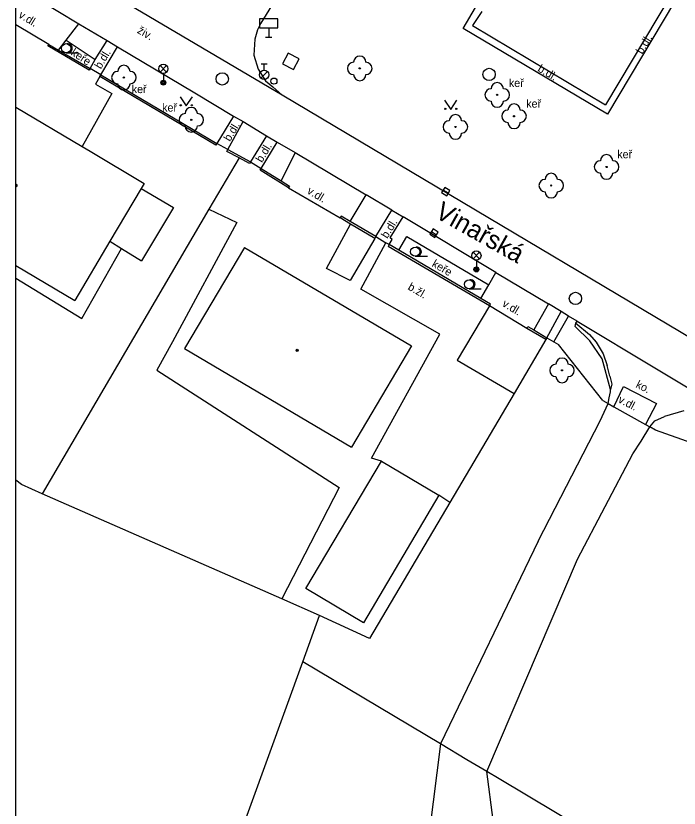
# Model space of a CAD drawing. Extents: x -600309 to -598967, y -1161267 to -1160292.
# Drawn here: x -600308.5 to -600254.6, y -1160922.9 to -1160858.6 of the extents above; entities that cross this region are included whole.
import ezdxf

# ---------------------------------------------------------------- set-up
doc = ezdxf.new("R2010")
doc.units = 0
for name, color, linetype in [('Level 10', 7, 'Continuous'), ('Level 11', 7, 'Continuous'), ('Level 21', 7, 'Continuous'), ('Level 22', 7, 'Continuous'), ('Level 26', 7, 'Continuous'), ('Level 27', 7, 'Continuous'), ('Level 28', 7, 'Continuous'), ('Level 33', 7, 'Continuous'), ('Level 34', 7, 'Continuous'), ('Level 36', 7, 'Continuous'), ('Level 39', 7, 'Continuous'), ('Level 40', 7, 'Continuous'), ('Level 42', 7, 'Continuous'), ('Level 5', 7, 'Continuous'), ('Level 50', 7, 'Continuous'), ('Level 7', 7, 'Continuous'), ('Level 8', 7, 'Continuous'), ('Vrstva 39', 7, 'Continuous'), ('Vrstva 63', 7, 'Continuous')]:
    doc.layers.add(name, color=color, linetype=linetype)

msp = doc.modelspace()

# ---------------------------------------------------------------- linework, layer by layer
at = {"layer": 'Level 10'}
for points in [[(-600286.9, -1160865.03), (-600304.2, -1160854.79)], [(-600308.541, -1160856.1396), (-600303.42, -1160859.24), (-600301.13, -1160860.61), (-600300.28, -1160861.12), (-600293.98, -1160864.85), (-600290.86, -1160866.74)], [(-600241.89, -1160891.8), (-600286.9, -1160865.03)], [(-600290.86, -1160866.74), (-600290.06, -1160867.19)], [(-600290.06, -1160867.19), (-600288.18, -1160868.33)], [(-600288.18, -1160868.33), (-600287.31, -1160868.86)], [(-600287.31, -1160868.86), (-600285.83, -1160869.69)], [(-600285.83, -1160869.69), (-600280.07, -1160873.13)], [(-600277.97, -1160874.38), (-600280.07, -1160873.13)], [(-600277.97, -1160874.38), (-600277.05, -1160874.93)], [(-600269.52, -1160879.43), (-600277.05, -1160874.93)], [(-600269.52, -1160879.43), (-600265.24, -1160881.99)], [(-600264.22, -1160882.62), (-600265.24, -1160881.99)], [(-600263.62, -1160882.99), (-600264.22, -1160882.62)], [(-600262.93, -1160883.4), (-600263.62, -1160882.99)], [(-600260.21, -1160888.94), (-600260.9, -1160886.45), (-600261.88, -1160884.99), (-600263.07, -1160883.84), (-600263.03, -1160883.56)], [(-600263.03, -1160883.56), (-600262.93, -1160883.4)], [(-600260.41, -1160890.09), (-600260.32, -1160889.62), (-600260.22, -1160889.14), (-600260.21, -1160888.94)], [(-600266.09, -1160901.26), (-600261.05, -1160891.49), (-600260.41, -1160890.09)], [(-600254.26, -1160890.67), (-600255.83, -1160891.15)], [(-600257.01, -1160891.98), (-600256.61, -1160891.5), (-600255.83, -1160891.15)], [(-600258.39, -1160894.18), (-600257.71, -1160893.13), (-600257.01, -1160891.98)], [(-600262.9, -1160902.7199), (-600258.39, -1160894.18)]]:
    msp.add_lwpolyline(points, dxfattribs=at)
at = {"layer": 'Level 11'}
for points in [[(-600287.32, -1160857.06), (-600288.63, -1160859.2), (-600288.9, -1160859.73), (-600289.11, -1160860.49), (-600289.19, -1160861.78), (-600288.85, -1160862.92), (-600288.26, -1160863.88), (-600287.65, -1160864.37), (-600286.9, -1160865.03)], [(-600255, -1160857.46), (-600260.45, -1160866.59), (-600272.19, -1160859.62), (-600271.18, -1160857.93)], [(-600305.06, -1160861.39), (-600304.46, -1160860.58), (-600303.42, -1160859.24)], [(-600302.51, -1160862.88), (-600302.08, -1160862.15), (-600301.13, -1160860.61)], [(-600301.64, -1160863.39), (-600300.28, -1160861.12)], [(-600301.72, -1160863.52), (-600302.06, -1160864.14), (-600300.75, -1160864.9), (-600303.15, -1160869.21)], [(-600290.86, -1160866.74), (-600292.21, -1160868.96)], [(-600291.3, -1160869.46), (-600290.06, -1160867.19)], [(-600288.18, -1160868.33), (-600289.46, -1160870.46)], [(-600288.6, -1160870.99), (-600287.31, -1160868.86)], [(-600285.83, -1160869.69), (-600286.98, -1160871.99)], [(-600290.4, -1160870.13), (-600292.85, -1160874.3), (-600306.39, -1160897.41)], [(-600298.35, -1160872.63), (-600300.89, -1160876.9099)], [(-600281.38, -1160875.3), (-600280.07, -1160873.13)], [(-600292.85, -1160874.3), (-600290.58, -1160875.39), (-600295.82, -1160885.08), (-600297.09, -1160887.38), (-600282.25, -1160896.9), (-600286.93, -1160905.95)], [(-600279.28, -1160876.53), (-600277.97, -1160874.38)], [(-600278.13, -1160876.62), (-600277.05, -1160874.93)], [(-600279.36, -1160876.67), (-600281.37, -1160880.08), (-600283.28, -1160879.12), (-600281.34, -1160875.51)], [(-600278.2, -1160877.18), (-600277.96, -1160876.76)], [(-600277.96, -1160876.76), (-600278.13, -1160876.62)], [(-600308.541, -1160879.9079), (-600303.17, -1160883.19), (-600299.94, -1160877.5)], [(-600278.83, -1160894.76), (-600279.63, -1160894.52), (-600274.07, -1160884.44), (-600280.5, -1160880.79), (-600278.48, -1160877.04)], [(-600270.74, -1160881.56), (-600270.1, -1160880.44), (-600269.52, -1160879.43)], [(-600265.24, -1160881.99), (-600266.45, -1160884.11)], [(-600270.04, -1160882.16), (-600272.68, -1160886.55), (-600268.05, -1160889.27)], [(-600265.38, -1160884.74), (-600264.22, -1160882.62)], [(-600264.81, -1160885.07), (-600263.62, -1160882.99)], [(-600263.03, -1160883.56), (-600261.92, -1160884.48), (-600261.37, -1160885.11)], [(-600262.93, -1160883.4), (-600250.3, -1160890.97)], [(-600261.37, -1160885.11), (-600260.81, -1160886.05), (-600260.49, -1160887)], [(-600260.26, -1160887.86), (-600260.49, -1160887)], [(-600260.26, -1160887.86), (-600260.11, -1160888.51), (-600260.21, -1160888.94)], [(-600259.95, -1160890.35), (-600259.16, -1160888.69), (-600256.48, -1160890.07), (-600257.36, -1160891.78)], [(-600278.83, -1160894.76), (-600274.15, -1160897.54), (-600280.29, -1160907.9), (-600284.98, -1160905.12), (-600278.83, -1160894.76)], [(-600273.28, -1160898.12), (-600274.15, -1160897.54)], [(-600266.09, -1160901.26), (-600274.04, -1160917.73), (-600274.93, -1160924.78), (-600276.73, -1160927.85), (-600281.18, -1160931.13), (-600287.63, -1160939.49), (-600300.12, -1160971.98), (-600300.76, -1160979.39), (-600297.69, -1160984.37), (-600296.14, -1160988.12)], [(-600219.12, -1160954.64), (-600267.42, -1160927.75), (-600269.75, -1160923.93), (-600270.27, -1160919.98), (-600262.9, -1160902.72)], [(-600285.2199, -1160911.06), (-600283.86, -1160907.3)], [(-600296.48, -1160942.1), (-600285.2199, -1160911.06)], [(-600282.8, -1160912.51), (-600285.2199, -1160911.06)], [(-600271.88, -1160919.02), (-600274.04, -1160917.73), (-600282.8, -1160912.51)], [(-600269.27, -1160920.58), (-600270.27, -1160919.98), (-600271.88, -1160919.02)], [(-600241.78, -1160936.9699), (-600269.27, -1160920.58)]]:
    msp.add_lwpolyline(points, dxfattribs=at)
at = {"layer": 'Level 21'}
for points in [[(-600304.46, -1160860.58), (-600302.08, -1160862.15)], [(-600277.42, -1160877.64), (-600276.77, -1160876.52), (-600270.1, -1160880.44)]]:
    msp.add_lwpolyline(points, dxfattribs=at)
at = {"layer": 'Level 22'}
for centre in [(-600280.59, -1160862.86), (-600299.76, -1160863.61), (-600269.42, -1160865.02), (-600294.28, -1160867.04), (-600268.05, -1160866.75), (-600272.81, -1160867.62), (-600260.53, -1160870.87), (-600265.03, -1160872.38), (-600264.15, -1160887.39)]:
    msp.add_circle(centre, 0.05, dxfattribs=at)
for centre, start, end in [((-600280.59, -1160862.36), 0, 180), ((-600299.76, -1160863.11), 0, 180), ((-600281.09, -1160862.86), 90, 270), ((-600280.09, -1160862.86), 270, 90), ((-600300.26, -1160863.61), 90, 270), ((-600299.26, -1160863.61), 270, 90), ((-600280.59, -1160863.36), 180, 0), ((-600269.42, -1160864.52), 0, 180), ((-600299.76, -1160864.11), 180, 0), ((-600269.92, -1160865.02), 90, 270), ((-600268.92, -1160865.02), 270, 90), ((-600269.42, -1160865.52), 180, 0), ((-600268.05, -1160866.25), 0, 180), ((-600294.78, -1160867.04), 90, 270), ((-600294.28, -1160866.54), 0, 180), ((-600293.78, -1160867.04), 270, 90), ((-600272.81, -1160867.12), 0, 180), ((-600268.55, -1160866.75), 90, 270), ((-600267.55, -1160866.75), 270, 90), ((-600273.31, -1160867.62), 90, 270), ((-600272.31, -1160867.62), 270, 90), ((-600268.05, -1160867.25), 180, 0), ((-600294.28, -1160867.54), 180, 0), ((-600272.81, -1160868.12), 180, 0), ((-600261.03, -1160870.87), 90, 270), ((-600260.53, -1160870.37), 0, 180), ((-600260.03, -1160870.87), 270, 90), ((-600265.03, -1160871.88), 0, 180), ((-600260.53, -1160871.37), 180, 0), ((-600265.53, -1160872.38), 90, 270), ((-600264.53, -1160872.38), 270, 90), ((-600265.03, -1160872.88), 180, 0), ((-600264.15, -1160886.89), 0, 180), ((-600264.65, -1160887.39), 90, 270), ((-600263.65, -1160887.39), 270, 90), ((-600264.15, -1160887.89), 180, 0)]:
    msp.add_arc(centre, 0.5, start, end, dxfattribs=at)
at = {"layer": 'Level 26'}
msp.add_lwpolyline([(-600286.8737, -1160862.5047), (-600285.9853, -1160862.9637), (-600285.5263, -1160862.0753), (-600286.4147, -1160861.6163)], close=True, dxfattribs=at)
at = {"layer": 'Level 27'}
for p, q in [((-600273.3852, -1160872.9979), (-600273.8148, -1160872.7421)), ((-600274.7587, -1160876.1124), (-600274.3413, -1160876.3876))]:
    msp.add_line(p, q, dxfattribs=at)
for points in [[(-600273.2573, -1160872.783), (-600273.687, -1160872.5273), (-600273.9427, -1160872.957), (-600273.513, -1160873.2127)], [(-600274.8963, -1160876.3211), (-600274.4789, -1160876.5963), (-600274.2037, -1160876.1789), (-600274.6211, -1160875.9037)]]:
    msp.add_lwpolyline(points, close=True, dxfattribs=at)
for centre in [(-600291.76, -1160863.7199), (-600270.08, -1160863.35), (-600263.06, -1160881.55)]:
    msp.add_circle(centre, 0.5, dxfattribs=at)
at = {"layer": 'Level 28'}
for p, q in [((-600288.61, -1160862.505), (-600288.11, -1160862.505)), ((-600288.36, -1160863.005), (-600288.36, -1160862.505)), ((-600288.618, -1160863.652), (-600288.088, -1160863.122))]:
    msp.add_line(p, q, dxfattribs=at)
for centre, radius in [((-600288.36, -1160863.38), 0.375), ((-600287.57, -1160863.9), 0.25)]:
    msp.add_circle(centre, radius, dxfattribs=at)
at = {"layer": 'Level 33'}
for p, q in [((-600296.815, -1160863.16), (-600296.285, -1160862.63)), ((-600296.815, -1160862.63), (-600296.285, -1160863.16)), ((-600296.55, -1160863.27), (-600296.55, -1160864.02)), ((-600271.375, -1160878.33), (-600270.845, -1160877.8)), ((-600271.375, -1160877.8), (-600270.845, -1160878.33)), ((-600271.11, -1160878.44), (-600271.11, -1160879.19))]:
    msp.add_line(p, q, dxfattribs=at)
for centre, radius in [((-600296.55, -1160862.895), 0.375), ((-600296.55, -1160864.02), 0.2), ((-600296.55, -1160864.02), 0.1445), ((-600296.55, -1160864.02), 0.0876), ((-600271.11, -1160878.065), 0.375), ((-600271.11, -1160879.19), 0.2), ((-600271.11, -1160879.19), 0.1445), ((-600271.11, -1160879.19), 0.0876)]:
    msp.add_circle(centre, radius, dxfattribs=at)
at = {"layer": 'Level 34'}
for p, q in [((-600287.99, -1160859.58), (-600287.99, -1160860.33)), ((-600288.24, -1160860.33), (-600287.74, -1160860.33))]:
    msp.add_line(p, q, dxfattribs=at)
msp.add_lwpolyline([(-600288.74, -1160859.58), (-600287.24, -1160859.58), (-600287.24, -1160858.83), (-600288.74, -1160858.83)], close=True, dxfattribs=at)
at = {"layer": 'Level 36'}
for p, q in [((-600304.45, -1160861.605), (-600303.45, -1160861.605)), ((-600276.08, -1160878.125), (-600275.08, -1160878.125)), ((-600271.71, -1160880.775), (-600270.71, -1160880.775))]:
    msp.add_line(p, q, dxfattribs=at)
for points in [[(-600295.19, -1160865.1599), (-600294.69, -1160865.9099), (-600294.19, -1160865.1599)], [(-600273.69, -1160865.45), (-600273.19, -1160866.2), (-600272.69, -1160865.45)]]:
    msp.add_lwpolyline(points, dxfattribs=at)
for centre, radius in [((-600304.45, -1160861.2296), 0.375), ((-600295.1402, -1160865.8597), 0.05), ((-600294.2408, -1160865.8597), 0.05), ((-600273.6402, -1160866.1498), 0.05), ((-600272.7408, -1160866.1498), 0.05), ((-600276.08, -1160877.7496), 0.375), ((-600271.71, -1160880.3996), 0.375)]:
    msp.add_circle(centre, radius, dxfattribs=at)
for centre in [(-600304.325, -1160861.2296), (-600275.955, -1160877.7496), (-600271.585, -1160880.3996)]:
    msp.add_arc(centre, 0.375, 260.405931, 99.594069, dxfattribs=at)
at = {"layer": 'Level 39'}
for radius in [0.09, 0.0398]:
    msp.add_circle((-600285.68, -1160885.77), radius, dxfattribs=at)
at = {"layer": 'Level 5'}
msp.add_line((-600308.541, -1160878.8595), (-600303.75, -1160881.71), dxfattribs=at)
for points in [[(-600245.69, -1160840.8), (-600260.61, -1160865.81)], [(-600270.6599, -1160858.24), (-600271.42, -1160859.39)], [(-600271.42, -1160859.39), (-600260.61, -1160865.81)], [(-600308.541, -1160866.0093), (-600303.15, -1160869.21), (-600302.51, -1160869.59), (-600298.1, -1160872.21)], [(-600298.1, -1160872.21), (-600298.35, -1160872.63)], [(-600298.35, -1160872.63), (-600295.74, -1160874.1599)], [(-600295.74, -1160874.1599), (-600298.33, -1160878.5)], [(-600300.89, -1160876.9099), (-600303.75, -1160881.71)], [(-600300.89, -1160876.9099), (-600299.94, -1160877.5), (-600298.33, -1160878.5)], [(-600289.95, -1160877.42), (-600294.82, -1160885.61)], [(-600289.95, -1160877.42), (-600276.39, -1160885.4099)], [(-600294.82, -1160885.61), (-600281.26, -1160893.63)], [(-600276.39, -1160885.4099), (-600281.26, -1160893.63)]]:
    msp.add_lwpolyline(points, dxfattribs=at)
at = {"layer": 'Level 7'}
msp.add_line((-600308.08, -1160896.67), (-600308.541, -1160896.3149), dxfattribs=at)
for points in [[(-600305.95, -1160861.04), (-600305.87, -1160860.91), (-600305.06, -1160861.39), (-600302.51, -1160862.88), (-600302.59, -1160863.01)], [(-600302.59, -1160863.01), (-600305.95, -1160861.04)], [(-600301.72, -1160863.52), (-600301.64, -1160863.39), (-600292.21, -1160868.96), (-600292.29, -1160869.09)], [(-600292.29, -1160869.09), (-600301.72, -1160863.52)], [(-600291.38, -1160869.6), (-600291.3, -1160869.46), (-600289.46, -1160870.46), (-600289.54, -1160870.6)], [(-600289.54, -1160870.6), (-600290.4, -1160870.13), (-600291.38, -1160869.6)], [(-600288.68, -1160871.13), (-600288.6, -1160870.99), (-600286.98, -1160871.99), (-600286.29, -1160872.42), (-600286.37, -1160872.56)], [(-600286.37, -1160872.56), (-600288.68, -1160871.13)], [(-600279.28, -1160876.53), (-600281.38, -1160875.3), (-600282.11, -1160874.87), (-600282.19, -1160875.01)], [(-600279.36, -1160876.67), (-600281.34, -1160875.51), (-600282.19, -1160875.01)], [(-600279.28, -1160876.53), (-600279.36, -1160876.67)], [(-600278.2, -1160877.18), (-600278.48, -1160877.04)], [(-600270.04, -1160882.16), (-600269.96, -1160882.02), (-600270.74, -1160881.56), (-600277.42, -1160877.64), (-600278.2, -1160877.18), (-600278.28, -1160877.32)], [(-600270.04, -1160882.16), (-600278.28, -1160877.32)], [(-600267, -1160883.98), (-600266.92, -1160883.84), (-600266.45, -1160884.11), (-600265.38, -1160884.74), (-600265.46, -1160884.88)], [(-600265.46, -1160884.88), (-600267, -1160883.98)], [(-600265.46, -1160884.88), (-600268.05, -1160889.27), (-600273.28, -1160898.12), (-600279.79, -1160909.16)], [(-600260.84, -1160889.85), (-600264.45, -1160885.29)], [(-600256.54, -1160892.24), (-600257.01, -1160891.98)], [(-600252.04, -1160892.22), (-600253.58, -1160893.3), (-600256.54, -1160892.24)], [(-600306.39, -1160897.4099), (-600308.08, -1160896.67)], [(-600283.86, -1160907.3), (-600286.93, -1160905.95), (-600306.39, -1160897.41)], [(-600279.79, -1160909.1599), (-600283.86, -1160907.3)]]:
    msp.add_lwpolyline(points, dxfattribs=at)
at = {"layer": 'Level 8'}
msp.add_line((-600305.87, -1160860.91), (-600308.541, -1160859.327), dxfattribs=at)
for points in [[(-600301.64, -1160863.39), (-600302.51, -1160862.88)], [(-600291.3, -1160869.46), (-600292.21, -1160868.96)], [(-600289.46, -1160870.46), (-600288.6, -1160870.99)], [(-600286.37, -1160872.56), (-600282.19, -1160875.01)], [(-600279.28, -1160876.53), (-600278.48, -1160877.04)], [(-600267, -1160883.98), (-600270.04, -1160882.16)], [(-600265.38, -1160884.74), (-600264.81, -1160885.07), (-600264.45, -1160885.29)], [(-600260.84, -1160889.85), (-600260.41, -1160890.09), (-600259.95, -1160890.35), (-600257.36, -1160891.78), (-600257.01, -1160891.98)]]:
    msp.add_lwpolyline(points, dxfattribs=at)
at = {"layer": 'Vrstva 39'}
for p, q in [((-600308.541, -1160872.2825), (-600308.541, -1160872.4575)), ((-600308.541, -1160872.3361), (-600308.541, -1160872.4039))]:
    msp.add_line(p, q, dxfattribs=at)
for radius, start, end in [(0.09, 256.53573, 103.46427), (0.0398, 238.273621, 121.726379)]:
    msp.add_arc((-600308.52, -1160872.37), radius, start, end, dxfattribs=at)
at = {"layer": 'Vrstva 63'}
msp.add_lwpolyline([(-600308.541, -1160292.3474), (-598967.1085, -1160292.3474), (-598967.1085, -1161267.0314), (-600308.541, -1161267.0314)], close=True, dxfattribs=at)

# ---------------------------------------------------------------- texts
at = {"layer": 'Level 40'}
for s, rotation, p in [('v.dl.', 328.807988, (-600308.38, -1160858.69)), ('živ.', 329.759958, (-600298.73, -1160859.95)), ('b.dl.', 59.165627, (-600257.63, -1160861.76)), ('b.dl.', 59.073381, (-600301.64, -1160862.96)), ('b.dl.', 329.302508, (-600266.19, -1160863.06)), ('b.dl.', 59.073381, (-600291.14, -1160868.85)), ('b.dl.', 58.996719, (-600288.54, -1160870.56)), ('v.dl.', 329.153424, (-600284.93, -1160872.98)), ('b.dl.', 58.671279, (-600278.35, -1160876.73)), ('b.žl.', 329.966738, (-600276.74, -1160880.79)), ('v.dl.', 329.115036, (-600269.07, -1160882.14)), ('ko.', 332.754923, (-600258.21, -1160888.74)), ('v.dl.', 332.754923, (-600259.65, -1160889.96))]:
    msp.add_text(s, height=0.65, rotation=rotation, dxfattribs=at).set_placement(p)
at = {"layer": 'Level 42'}
for rotation, p in [(326.588579, (-600304.12, -1160861.73)), (329.594487, (-600274.78, -1160878.91))]:
    msp.add_text('keře', height=0.65, rotation=rotation, dxfattribs=at).set_placement(p)
for p in [(-600268.47, -1160864.37), (-600299.12, -1160864.87), (-600296.65, -1160866.37), (-600267.06, -1160866.05), (-600259.66, -1160870.16)]:
    msp.add_text('keř', height=0.65, dxfattribs=at).set_placement(p)
at = {"layer": 'Level 50'}
msp.add_text('Vinařská', height=1.5, rotation=330.725692, dxfattribs=at).set_placement((-600274.5666, -1160874.9176))

doc.saveas('drawing.dxf')
